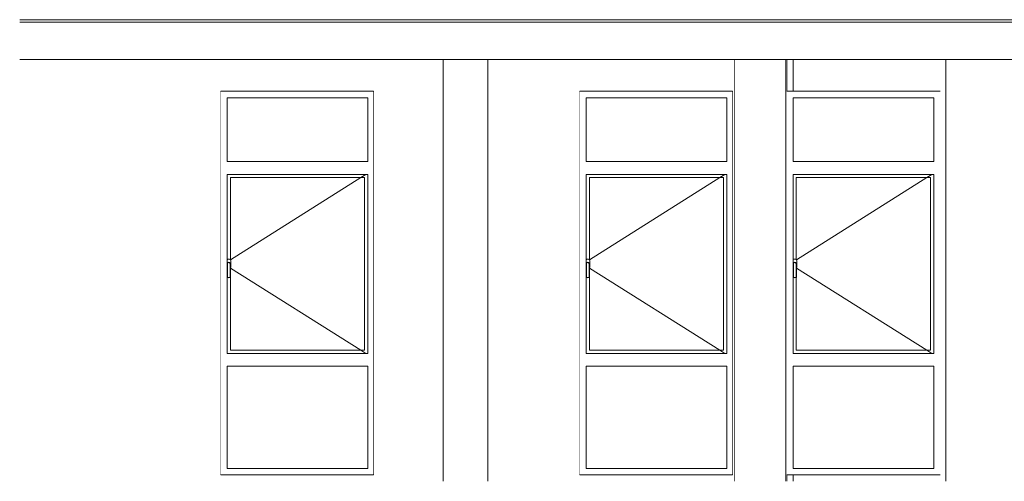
# Model space of a CAD drawing. Header units: millimetres. Extents: x -30280 to 309309, y -17460 to 4378.
# Tile 964 of 1056: x 276555 to 284262, y -17110 to -13500. Entities that reach past the tile are written whole.
import ezdxf

# ---------------------------------------------------------------- set-up
doc = ezdxf.new("R2010")
doc.units = ezdxf.units.MM
doc.header["$MEASUREMENT"] = 0
doc.linetypes.add('Wipeout_Contour', pattern=[1000, 0, -1000])
for name, color, linetype in [('09_EI_Mobiliari general', 7, 'Continuous'), ('10_ESTR_Fotjats', 7, 'Continuous'), ('12_FAÇ_Façana', 7, 'Continuous'), ('Ventanas Archicad', 7, 'Continuous')]:
    doc.layers.add(name, color=color, linetype=linetype)
for name, color, linetype, lineweight in [('09_EI_Mobiliari general_Pluma_Nº__88', 7, 'Continuous', 5), ('10_ESTR_Fotjats_Pluma_Nº__1', 7, 'Continuous', 5), ('12_FAÇ_Façana_Pluma_Nº__47', 7, 'Continuous', 20), ('Ventanas Archicad_Pluma_Nº__47', 7, 'Continuous', 20)]:
    doc.layers.add(name, color=color, linetype=linetype, lineweight=lineweight)
doc.layers.add('Ventanas Archicad_Pluma_Nº__3', color=7, linetype='Continuous', lineweight=5, true_color=0xa4a4a4)

# ---------------------------------------------------------------- blocks, each defined once
blk = doc.blocks.new('Elem Sección_692_7', base_point=(301400.3, -13460))
at = {"color": 254, "linetype": 'Wipeout_Contour', "lineweight": 0, "ltscale": 1131110.449270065}
blk.add_wipeout([(282149.9, -13810), (282149.9, -17110), (282549.9, -17110), (282549.9, -13810)], dxfattribs=at).dxf.layer = '09_EI_Mobiliari general'
at = {"layer": '09_EI_Mobiliari general_Pluma_Nº__88', "color": 7, "linetype": 'Continuous', "lineweight": 5}
for p, q in [((282149.9, -17110), (282149.9, -13810)), ((282549.9, -17110), (282549.9, -13810))]:
    blk.add_line(p, q, dxfattribs=at)
blk = doc.blocks.new('Elem Sección_693_7', base_point=(301400.3, -13460))
at = {"color": 254, "linetype": 'Wipeout_Contour', "lineweight": 0, "ltscale": 1121901.225571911}
blk.add_wipeout([(279869.1, -13810), (279869.1, -17110), (280219.1, -17110), (280219.1, -13810)], dxfattribs=at).dxf.layer = '09_EI_Mobiliari general'
blk = doc.blocks.new('Elem Sección_698_7', base_point=(301400.3, -13460))
at = {"layer": '12_FAÇ_Façana_Pluma_Nº__47', "color": 7, "linetype": 'Continuous', "lineweight": 20}
for p, q in [((283263.8, -14610), (283263.8, -14110)), ((283263.8, -16085), (283263.8, -14735)), ((283263.8, -17010), (283263.8, -16210))]:
    blk.add_line(p, q, dxfattribs=at)
at = {"color": 254, "linetype": 'Wipeout_Contour', "lineweight": 0, "ltscale": 1131711.715303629}
blk.add_wipeout([(282559.2, -14060), (282609.9, -14060), (282609.9, -13810), (282559.2, -13810)], dxfattribs=at).dxf.layer = '12_FAÇ_Façana'
at = {"color": 254, "linetype": 'Wipeout_Contour', "lineweight": 0, "ltscale": 1132402.124954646}
blk.add_wipeout([(282559.2, -17060), (282559.2, -17110), (282609.9, -17110), (282609.9, -17060)], dxfattribs=at).dxf.layer = '12_FAÇ_Façana'
blk = doc.blocks.new('Elem Sección_699_7', base_point=(301400.3, -13460))
at = {"layer": '12_FAÇ_Façana_Pluma_Nº__47', "color": 7, "linetype": 'Continuous', "lineweight": 20}
for p, q in [((281166.3, -14610), (281166.3, -14110)), ((281166.3, -16085), (281166.3, -14735)), ((281166.3, -17010), (281166.3, -16210))]:
    blk.add_line(p, q, dxfattribs=at)
blk = doc.blocks.new('Elem Sección_702_7', base_point=(301400.3, -13460))
at = {"layer": 'Ventanas Archicad_Pluma_Nº__3', "color": 253, "linetype": 'Continuous', "lineweight": 5, "true_color": 0xa4a4a4}
for p, q in [((283313.8, -14110), (283313.8, -14610)), ((283288.8, -16085), (283288.8, -14735)), ((283338.8, -14735), (283338.8, -16085)), ((283368.1, -14735), (283684.2, -14934.2)), ((283368.1, -16085), (283684.2, -15885.8)), ((283313.8, -16210), (283313.8, -17010))]:
    blk.add_line(p, q, dxfattribs=at)
blk = doc.blocks.new('Elem Sección_703_7', base_point=(301400.3, -13460))
at = {"layer": 'Ventanas Archicad_Pluma_Nº__3', "color": 253, "linetype": 'Continuous', "lineweight": 5, "true_color": 0xa4a4a4}
for p, q in [((281216.3, -14110), (281216.3, -14610)), ((281191.3, -16085), (281191.3, -14735)), ((281241.3, -14735), (281241.3, -16085)), ((281270.6, -14735), (282064.2, -15235.2)), ((281270.6, -16085), (282064.2, -15584.7)), ((281216.3, -16210), (281216.3, -17010))]:
    blk.add_line(p, q, dxfattribs=at)
blk = doc.blocks.new('Elem Sección_711_7', base_point=(301400.3, -13460))
at = {"layer": '12_FAÇ_Façana_Pluma_Nº__47', "color": 7, "linetype": 'Continuous', "lineweight": 20}
for p, q in [((283759.2, -13810), (283759.2, -14060)), ((283759.2, -14060), (283759.2, -17060)), ((283759.2, -17060), (283759.2, -17110))]:
    blk.add_line(p, q, dxfattribs=at)
at = {"color": 254, "linetype": 'Wipeout_Contour', "lineweight": 0, "ltscale": 1143530.491678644}
blk.add_wipeout([(283804.9, -17110), (287114.2, -17110), (287114.2, -13810), (283804.9, -13810)], dxfattribs=at).dxf.layer = '12_FAÇ_Façana'
at = {"layer": '12_FAÇ_Façana_Pluma_Nº__47', "color": 7, "linetype": 'Continuous', "lineweight": 20}
blk.add_line((287114.2, -14060), (287114.2, -17060), dxfattribs=at)
blk = doc.blocks.new('Elem Sección_716_7', base_point=(301400.3, -13460))
at = {"color": 254, "linetype": 'Wipeout_Contour', "lineweight": 0, "ltscale": 1130280.27462427}
blk.add_wipeout([(282134.2, -17110), (282149.9, -17110), (282149.9, -13810), (282134.2, -13810)], dxfattribs=at).dxf.layer = '12_FAÇ_Façana'
at = {"color": 254, "linetype": 'Wipeout_Contour', "lineweight": 0, "ltscale": 1131927.781516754}
blk.add_wipeout([(282559.2, -13810), (282549.9, -13810), (282549.9, -17110), (282559.2, -17110)], dxfattribs=at).dxf.layer = '12_FAÇ_Façana'
at = {"layer": '12_FAÇ_Façana_Pluma_Nº__47', "color": 7, "linetype": 'Continuous', "lineweight": 20}
for p, q in [((282559.2, -13810), (282559.2, -17110)), ((282134.2, -14060), (282134.2, -17060))]:
    blk.add_line(p, q, dxfattribs=at)
blk = doc.blocks.new('Elem Sección_717_7', base_point=(301400.3, -13460))
at = {"color": 254, "linetype": 'Wipeout_Contour', "lineweight": 0, "ltscale": 1120114.194332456}
blk.add_wipeout([(279324.2, -17110), (279869.1, -17110), (279869.1, -13810), (279324.2, -13810)], dxfattribs=at).dxf.layer = '12_FAÇ_Façana'
at = {"color": 254, "linetype": 'Wipeout_Contour', "lineweight": 0, "ltscale": 1124038.15862615}
blk.add_wipeout([(280939.2, -13810), (280219.1, -13810), (280219.1, -17110), (280939.2, -17110)], dxfattribs=at).dxf.layer = '12_FAÇ_Façana'
at = {"layer": '12_FAÇ_Façana_Pluma_Nº__47', "color": 7, "linetype": 'Continuous', "lineweight": 20}
for p, q in [((279869.1, -17110), (279869.1, -13810)), ((280219.1, -13810), (280219.1, -17110)), ((279324.2, -14060), (279324.2, -17060)), ((280939.2, -14060), (280939.2, -17060))]:
    blk.add_line(p, q, dxfattribs=at)
blk = doc.blocks.new('Elem Sección_718_7', base_point=(301400.3, -13460))
at = {"color": 254, "linetype": 'Wipeout_Contour', "lineweight": 0, "ltscale": 1127525.371041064}
blk.add_wipeout([(280939.2, -13810), (280939.2, -14060), (282134.2, -14060), (282134.2, -13810)], dxfattribs=at).dxf.layer = '12_FAÇ_Façana'
at = {"color": 254, "linetype": 'Wipeout_Contour', "lineweight": 0, "ltscale": 1128218.345633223}
blk.add_wipeout([(280939.2, -17110), (282134.2, -17110), (282134.2, -17060), (280939.2, -17060)], dxfattribs=at).dxf.layer = '12_FAÇ_Façana'
blk = doc.blocks.new('Elem Sección_719_7', base_point=(301400.3, -13460))
at = {"color": 254, "linetype": 'Wipeout_Contour', "lineweight": 0, "ltscale": 3376894.20833422}
blk.add_wipeout([(280939.2, -14110), (280939.2, -17010), (280989.2, -17010), (280989.2, -16210), (280989.2, -16110), (280989.2, -15515.5), (280988.2, -15514), (280988.2, -15410), (280989.2, -15406.2), (280989.2, -14710), (280989.2, -14610), (280989.2, -14110)], dxfattribs=at).dxf.layer = 'Ventanas Archicad'
at = {"color": 254, "linetype": 'Wipeout_Contour', "lineweight": 0, "ltscale": 2260221.612407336}
blk.add_wipeout([(282089.2, -14710), (282089.2, -16110), (282089.2, -16210), (282089.2, -17010), (282134.2, -17010), (282134.2, -14110), (282089.2, -14110), (282089.2, -14610)], dxfattribs=at).dxf.layer = 'Ventanas Archicad'
at = {"color": 254, "linetype": 'Wipeout_Contour', "lineweight": 0, "ltscale": 1691340.165723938}
blk.add_wipeout([(280939.2, -14110), (280989.2, -14110), (282089.2, -14110), (282134.2, -14110), (282134.2, -14060), (280939.2, -14060)], dxfattribs=at).dxf.layer = 'Ventanas Archicad'
at = {"color": 254, "linetype": 'Wipeout_Contour', "lineweight": 0, "ltscale": 1127682.347246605}
blk.add_wipeout([(280989.2, -14610), (280989.2, -14710), (282089.2, -14710), (282089.2, -14610)], dxfattribs=at).dxf.layer = 'Ventanas Archicad'
at = {"color": 254, "linetype": 'Wipeout_Contour', "lineweight": 0, "ltscale": 4784256.938029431}
blk.add_wipeout([(280989.2, -15375.8), (280989.2, -15406.2), (280990, -15403.2), (280994.9, -15398.3), (281001.7, -15396.5), (281008.4, -15398.3), (281013.4, -15403.2), (281015.2, -15410), (281015.2, -15443.1), (281016.3, -15442), (281017.7, -15437), (281017.7, -15383), (281016.3, -15378), (281012.7, -15374.3), (281007.7, -15373), (280995.7, -15373), (280990.7, -15374.3)], dxfattribs=at).dxf.layer = 'Ventanas Archicad'
at = {"color": 254, "linetype": 'Wipeout_Contour', "lineweight": 0, "ltscale": 1125697.784432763}
blk.add_wipeout([(280990.2, -15517), (281001.7, -15520), (281001.7, -15516.9), (280992, -15514.4)], dxfattribs=at).dxf.layer = 'Ventanas Archicad'
at = {"color": 254, "linetype": 'Wipeout_Contour', "lineweight": 0, "ltscale": 1128010.265004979}
blk.add_wipeout([(280989.2, -16210), (282089.2, -16210), (282089.2, -16110), (280989.2, -16110)], dxfattribs=at).dxf.layer = 'Ventanas Archicad'
at = {"color": 254, "linetype": 'Wipeout_Contour', "lineweight": 0, "ltscale": 1692311.278640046}
blk.add_wipeout([(280939.2, -17060), (282134.2, -17060), (282134.2, -17010), (282089.2, -17010), (280989.2, -17010), (280939.2, -17010)], dxfattribs=at).dxf.layer = 'Ventanas Archicad'
at = {"layer": 'Ventanas Archicad_Pluma_Nº__47', "color": 7, "linetype": 'Continuous', "lineweight": 20}
for p, q in [((282134.2, -14060), (280939.2, -14060)), ((282134.2, -17060), (280939.2, -17060))]:
    blk.add_line(p, q, dxfattribs=at)
at = {"color": 254, "linetype": 'Wipeout_Contour', "lineweight": 0, "ltscale": 1127621.007993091}
blk.add_wipeout([(280989.2, -14110), (280989.2, -14610), (282089.2, -14610), (282089.2, -14110)], dxfattribs=at).dxf.layer = 'Ventanas Archicad'
at = {"color": 254, "linetype": 'Wipeout_Contour', "lineweight": 0, "ltscale": 1129992.312885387}
blk.add_wipeout([(282064.2, -14735), (282064.2, -16085), (282089.2, -16085), (282089.2, -14735)], dxfattribs=at).dxf.layer = 'Ventanas Archicad'
at = {"color": 254, "linetype": 'Wipeout_Contour', "lineweight": 0, "ltscale": 1125740.318487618}
blk.add_wipeout([(281001.7, -15520), (281013.2, -15517), (281011.3, -15514.4), (281001.7, -15516.9)], dxfattribs=at).dxf.layer = 'Ventanas Archicad'
at = {"color": 254, "linetype": 'Wipeout_Contour', "lineweight": 0, "ltscale": 1128115.957739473}
blk.add_wipeout([(280989.2, -16210), (280989.2, -17010), (282089.2, -17010), (282089.2, -16210)], dxfattribs=at).dxf.layer = 'Ventanas Archicad'
at = {"layer": 'Ventanas Archicad_Pluma_Nº__3', "color": 253, "linetype": 'Continuous', "lineweight": 5, "true_color": 0xa4a4a4}
for p, q in [((280989.2, -14610), (280989.2, -14110)), ((280989.2, -14110), (282089.2, -14110)), ((282089.2, -14110), (282089.2, -14610)), ((282089.2, -14610), (280989.2, -14610)), ((280989.2, -17010), (280989.2, -16210)), ((280989.2, -16210), (282089.2, -16210)), ((282089.2, -16210), (282089.2, -17010)), ((282089.2, -17010), (280989.2, -17010))]:
    blk.add_line(p, q, dxfattribs=at)
at = {"color": 254, "linetype": 'Wipeout_Contour', "lineweight": 0, "ltscale": 1125673.128558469}
blk.add_wipeout([(280988.2, -15514), (280990.2, -15517), (280992, -15514.4), (280991.2, -15513.1)], dxfattribs=at).dxf.layer = 'Ventanas Archicad'
at = {"color": 254, "linetype": 'Wipeout_Contour', "lineweight": 0, "ltscale": 1125763.854282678}
blk.add_wipeout([(281013.2, -15517), (281015.2, -15514), (281012.2, -15513.1), (281011.3, -15514.4)], dxfattribs=at).dxf.layer = 'Ventanas Archicad'
at = {"color": 254, "linetype": 'Wipeout_Contour', "lineweight": 0, "ltscale": 1125658.994910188}
blk.add_wipeout([(280988.2, -15410), (280988.2, -15514), (280991.2, -15513.1), (280991.2, -15410.4)], dxfattribs=at).dxf.layer = 'Ventanas Archicad'
at = {"color": 254, "linetype": 'Wipeout_Contour', "lineweight": 0, "ltscale": 1125754.849915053}
blk.add_wipeout([(281015.2, -15514), (281015.2, -15410), (281012.2, -15410.4), (281012.2, -15513.1)], dxfattribs=at).dxf.layer = 'Ventanas Archicad'
at = {"color": 254, "linetype": 'Wipeout_Contour', "lineweight": 0, "ltscale": 1125650.204935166}
blk.add_wipeout([(280990, -15403.2), (280988.2, -15410), (280991.2, -15410.4), (280992.7, -15404.8)], dxfattribs=at).dxf.layer = 'Ventanas Archicad'
at = {"color": 254, "linetype": 'Wipeout_Contour', "lineweight": 0, "ltscale": 1125739.594540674}
blk.add_wipeout([(281015.2, -15410), (281013.4, -15403.2), (281010.7, -15404.8), (281012.2, -15410.4)], dxfattribs=at).dxf.layer = 'Ventanas Archicad'
at = {"color": 254, "linetype": 'Wipeout_Contour', "lineweight": 0, "ltscale": 1125660.980203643}
blk.add_wipeout([(280994.9, -15398.3), (280990, -15403.2), (280992.7, -15404.8), (280996.5, -15401)], dxfattribs=at).dxf.layer = 'Ventanas Archicad'
at = {"color": 254, "linetype": 'Wipeout_Contour', "lineweight": 0, "ltscale": 1125726.512024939}
blk.add_wipeout([(281013.4, -15403.2), (281008.4, -15398.3), (281006.9, -15401), (281010.7, -15404.8)], dxfattribs=at).dxf.layer = 'Ventanas Archicad'
at = {"color": 254, "linetype": 'Wipeout_Contour', "lineweight": 0, "ltscale": 1125680.928889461}
blk.add_wipeout([(281001.7, -15396.5), (280994.9, -15398.3), (280996.5, -15401), (281001.7, -15399.6)], dxfattribs=at).dxf.layer = 'Ventanas Archicad'
at = {"color": 254, "linetype": 'Wipeout_Contour', "lineweight": 0, "ltscale": 1125705.246693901}
blk.add_wipeout([(281008.4, -15398.3), (281001.7, -15396.5), (281001.7, -15399.6), (281006.9, -15401)], dxfattribs=at).dxf.layer = 'Ventanas Archicad'
at = {"color": 254, "linetype": 'Wipeout_Contour', "lineweight": 0, "ltscale": 3377113.117559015}
blk.add_wipeout([(280992, -15514.4), (281001.7, -15516.9), (281011.3, -15514.4), (281012.2, -15513.1), (281012.2, -15410.4), (281010.7, -15404.8), (281006.9, -15401), (281001.7, -15399.6), (280996.5, -15401), (280992.7, -15404.8), (280991.2, -15410.4), (280991.2, -15513.1)], dxfattribs=at).dxf.layer = 'Ventanas Archicad'
at = {"color": 254, "linetype": 'Wipeout_Contour', "lineweight": 0, "ltscale": 2251307.162470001}
blk.add_wipeout([(280989.2, -14735), (280989.2, -15375.8), (280990.7, -15374.3), (280995.7, -15373), (281007.7, -15373), (281012.7, -15374.3), (281014.2, -15375.8), (281014.2, -14735)], dxfattribs=at).dxf.layer = 'Ventanas Archicad'
at = {"color": 254, "linetype": 'Wipeout_Contour', "lineweight": 0, "ltscale": 1970072.016432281}
blk.add_wipeout([(280990.2, -15517), (280989.2, -15515.5), (280989.2, -16085), (281014.2, -16085), (281014.2, -15515.5), (281013.2, -15517), (281001.7, -15520)], dxfattribs=at).dxf.layer = 'Ventanas Archicad'
at = {"color": 254, "linetype": 'Wipeout_Contour', "lineweight": 0, "ltscale": 1691544.395122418}
blk.add_wipeout([(280989.2, -14735), (281014.2, -14735), (282064.2, -14735), (282089.2, -14735), (282089.2, -14710), (280989.2, -14710)], dxfattribs=at).dxf.layer = 'Ventanas Archicad'
at = {"color": 254, "linetype": 'Wipeout_Contour', "lineweight": 0, "ltscale": 1691992.440309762}
blk.add_wipeout([(280989.2, -16085), (280989.2, -16110), (282089.2, -16110), (282089.2, -16085), (282064.2, -16085), (281014.2, -16085)], dxfattribs=at).dxf.layer = 'Ventanas Archicad'
at = {"color": 254, "linetype": 'Wipeout_Contour', "lineweight": 0, "ltscale": 3379365.186011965}
blk.add_wipeout([(282064.2, -14735), (281014.2, -14735), (281014.2, -15375.8), (281016.3, -15378), (281017.7, -15383), (281017.7, -15437), (281016.3, -15442), (281015.2, -15443.1), (281015.2, -15514), (281014.2, -15515.5), (281014.2, -16085), (282064.2, -16085)], dxfattribs=at).dxf.layer = 'Ventanas Archicad'
at = {"layer": 'Ventanas Archicad_Pluma_Nº__3', "color": 253, "linetype": 'Continuous', "lineweight": 5, "true_color": 0xa4a4a4}
for p, q in [((280989.2, -15406.2), (280989.2, -14710)), ((280989.2, -14710), (282089.2, -14710)), ((282074.5, -14710), (282034.9, -14735)), ((282089.2, -14710), (282089.2, -16110)), ((281014.2, -15375.8), (281014.2, -14735)), ((281014.2, -14735), (282064.2, -14735)), ((282034.9, -14735), (281015.8, -15377.4)), ((282064.2, -14735), (282064.2, -16085)), ((280988.2, -15410), (280990, -15403.2)), ((280988.2, -15514), (280988.2, -15410)), ((280990.7, -15374.3), (280989.2, -15375.8)), ((280990, -15403.2), (280994.9, -15398.3)), ((280995.7, -15373), (280990.7, -15374.3)), ((280991.2, -15410.4), (280992.7, -15404.8)), ((280991.2, -15513.1), (280991.2, -15410.4)), ((280992.7, -15404.8), (280996.5, -15401)), ((280994.9, -15398.3), (281001.7, -15396.5)), ((281007.7, -15373), (280995.7, -15373)), ((280996.5, -15401), (281001.7, -15399.6)), ((281001.7, -15396.5), (281008.4, -15398.3)), ((281001.7, -15399.6), (281006.9, -15401)), ((281006.9, -15401), (281010.7, -15404.8)), ((281012.7, -15374.3), (281007.7, -15373)), ((281008.4, -15398.3), (281013.4, -15403.2)), ((281010.7, -15404.8), (281012.2, -15410.4)), ((281012.2, -15410.4), (281012.2, -15513.1)), ((281016.3, -15378), (281012.7, -15374.3)), ((281013.4, -15403.2), (281015.2, -15410)), ((281015.2, -15410), (281015.2, -15514)), ((281017.7, -15383), (281016.3, -15378)), ((281017.7, -15437), (281017.7, -15383)), ((281015.2, -15443.1), (281016.3, -15442)), ((282034.9, -16085), (281015.8, -15442.5)), ((281016.3, -15442), (281017.7, -15437)), ((280990.2, -15517), (280988.2, -15514)), ((280989.2, -16110), (280989.2, -15515.5)), ((281001.7, -15520), (280990.2, -15517)), ((280992, -15514.4), (280991.2, -15513.1)), ((281001.7, -15516.9), (280992, -15514.4)), ((281011.3, -15514.4), (281001.7, -15516.9)), ((281013.2, -15517), (281001.7, -15520)), ((281012.2, -15513.1), (281011.3, -15514.4)), ((281015.2, -15514), (281013.2, -15517)), ((281014.2, -16085), (281014.2, -15515.5)), ((282064.2, -16085), (281014.2, -16085)), ((282074.5, -16110), (282034.9, -16085)), ((282089.2, -16110), (280989.2, -16110))]:
    blk.add_line(p, q, dxfattribs=at)
blk = doc.blocks.new('Elem Sección_720_7', base_point=(301400.3, -13460))
at = {"color": 254, "linetype": 'Wipeout_Contour', "lineweight": 0, "ltscale": 2268997.996169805}
blk.add_wipeout([(283759.2, -17060), (282609.9, -17060), (282609.9, -17110), (283804.9, -17110), (283804.9, -13810), (282609.9, -13810), (282609.9, -14060), (283759.2, -14060)], dxfattribs=at).dxf.layer = '12_FAÇ_Façana'
at = {"layer": '12_FAÇ_Façana_Pluma_Nº__47', "color": 7, "linetype": 'Continuous', "lineweight": 20}
for p, q in [((282609.9, -13810), (282609.9, -14060)), ((283804.9, -13810), (283804.9, -17110)), ((282609.9, -17060), (282609.9, -17110))]:
    blk.add_line(p, q, dxfattribs=at)
blk = doc.blocks.new('Elem Sección_721_7', base_point=(301400.3, -13460))
at = {"color": 254, "linetype": 'Wipeout_Contour', "lineweight": 0, "ltscale": 3396304.844293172}
blk.add_wipeout([(282609.2, -14110), (282559.2, -14110), (282559.2, -17010), (282609.2, -17010), (282609.2, -16210), (282609.2, -16110), (282609.2, -15515.5), (282608.2, -15514), (282608.2, -15410), (282609.2, -15406.2), (282609.2, -14710), (282609.2, -14610)], dxfattribs=at).dxf.layer = 'Ventanas Archicad'
at = {"color": 254, "linetype": 'Wipeout_Contour', "lineweight": 0, "ltscale": 2273172.120484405}
blk.add_wipeout([(283709.2, -14710), (283709.2, -16110), (283709.2, -16210), (283709.2, -17010), (283759.2, -17010), (283759.2, -14110), (283709.2, -14110), (283709.2, -14610)], dxfattribs=at).dxf.layer = 'Ventanas Archicad'
at = {"color": 254, "linetype": 'Wipeout_Contour', "lineweight": 0, "ltscale": 1701058.070951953}
blk.add_wipeout([(283709.2, -14110), (283759.2, -14110), (283759.2, -14060), (282559.2, -14060), (282559.2, -14110), (282609.2, -14110)], dxfattribs=at).dxf.layer = 'Ventanas Archicad'
at = {"color": 254, "linetype": 'Wipeout_Contour', "lineweight": 0, "ltscale": 1134153.630085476}
blk.add_wipeout([(282609.2, -14610), (282609.2, -14710), (283709.2, -14710), (283709.2, -14610)], dxfattribs=at).dxf.layer = 'Ventanas Archicad'
at = {"color": 254, "linetype": 'Wipeout_Contour', "lineweight": 0, "ltscale": 4811755.920509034}
blk.add_wipeout([(282609.2, -15406.2), (282610, -15403.2), (282614.9, -15398.3), (282621.7, -15396.5), (282628.4, -15398.3), (282633.4, -15403.2), (282635.2, -15410), (282635.2, -15443.1), (282636.3, -15442), (282637.7, -15437), (282637.7, -15383), (282636.3, -15378), (282632.7, -15374.3), (282627.7, -15373), (282615.7, -15373), (282610.7, -15374.3), (282609.2, -15375.8)], dxfattribs=at).dxf.layer = 'Ventanas Archicad'
at = {"color": 254, "linetype": 'Wipeout_Contour', "lineweight": 0, "ltscale": 1132167.98326483}
blk.add_wipeout([(282610.2, -15517), (282621.7, -15520), (282621.7, -15516.9), (282612, -15514.4)], dxfattribs=at).dxf.layer = 'Ventanas Archicad'
at = {"color": 254, "linetype": 'Wipeout_Contour', "lineweight": 0, "ltscale": 1134479.677327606}
blk.add_wipeout([(282609.2, -16110), (282609.2, -16210), (283709.2, -16210), (283709.2, -16110)], dxfattribs=at).dxf.layer = 'Ventanas Archicad'
at = {"color": 254, "linetype": 'Wipeout_Contour', "lineweight": 0, "ltscale": 1702023.639138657}
blk.add_wipeout([(282609.2, -17010), (282559.2, -17010), (282559.2, -17060), (283759.2, -17060), (283759.2, -17010), (283709.2, -17010)], dxfattribs=at).dxf.layer = 'Ventanas Archicad'
at = {"layer": 'Ventanas Archicad_Pluma_Nº__3', "color": 253, "linetype": 'Continuous', "lineweight": 5, "true_color": 0xa4a4a4}
for p, q in [((282609.9, -14060), (282559.2, -14060)), ((282559.2, -17060), (282609.9, -17060))]:
    blk.add_line(p, q, dxfattribs=at)
at = {"layer": 'Ventanas Archicad_Pluma_Nº__47', "color": 7, "linetype": 'Continuous', "lineweight": 20}
for p, q in [((282609.9, -14060), (283759.2, -14060)), ((283759.2, -17060), (282609.9, -17060))]:
    blk.add_line(p, q, dxfattribs=at)
at = {"color": 254, "linetype": 'Wipeout_Contour', "lineweight": 0, "ltscale": 1134092.640856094}
blk.add_wipeout([(282609.2, -14610), (283709.2, -14610), (283709.2, -14110), (282609.2, -14110)], dxfattribs=at).dxf.layer = 'Ventanas Archicad'
at = {"color": 254, "linetype": 'Wipeout_Contour', "lineweight": 0, "ltscale": 1136462.701506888}
blk.add_wipeout([(283684.2, -14735), (283684.2, -16085), (283709.2, -16085), (283709.2, -14735)], dxfattribs=at).dxf.layer = 'Ventanas Archicad'
at = {"color": 254, "linetype": 'Wipeout_Contour', "lineweight": 0, "ltscale": 1132210.518058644}
blk.add_wipeout([(282621.7, -15520), (282633.2, -15517), (282631.3, -15514.4), (282621.7, -15516.9)], dxfattribs=at).dxf.layer = 'Ventanas Archicad'
at = {"color": 254, "linetype": 'Wipeout_Contour', "lineweight": 0, "ltscale": 1134584.767439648}
blk.add_wipeout([(282609.2, -17010), (283709.2, -17010), (283709.2, -16210), (282609.2, -16210)], dxfattribs=at).dxf.layer = 'Ventanas Archicad'
at = {"layer": 'Ventanas Archicad_Pluma_Nº__3', "color": 253, "linetype": 'Continuous', "lineweight": 5, "true_color": 0xa4a4a4}
for p, q in [((282609.2, -14610), (282609.2, -14110)), ((282609.2, -14110), (283709.2, -14110)), ((283709.2, -14110), (283709.2, -14610)), ((283709.2, -14610), (282609.2, -14610)), ((282609.2, -17010), (282609.2, -16210)), ((282609.2, -16210), (283709.2, -16210)), ((283709.2, -16210), (283709.2, -17010)), ((283709.2, -17010), (282609.2, -17010))]:
    blk.add_line(p, q, dxfattribs=at)
at = {"color": 254, "linetype": 'Wipeout_Contour', "lineweight": 0, "ltscale": 1132143.330172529}
blk.add_wipeout([(282608.2, -15514), (282610.2, -15517), (282612, -15514.4), (282611.2, -15513.1)], dxfattribs=at).dxf.layer = 'Ventanas Archicad'
at = {"color": 254, "linetype": 'Wipeout_Contour', "lineweight": 0, "ltscale": 1132234.057472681}
blk.add_wipeout([(282633.2, -15517), (282635.2, -15514), (282632.2, -15513.1), (282631.3, -15514.4)], dxfattribs=at).dxf.layer = 'Ventanas Archicad'
at = {"color": 254, "linetype": 'Wipeout_Contour', "lineweight": 0, "ltscale": 1132129.262600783}
blk.add_wipeout([(282608.2, -15410), (282608.2, -15514), (282611.2, -15513.1), (282611.2, -15410.4)], dxfattribs=at).dxf.layer = 'Ventanas Archicad'
at = {"color": 254, "linetype": 'Wipeout_Contour', "lineweight": 0, "ltscale": 1132225.119259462}
blk.add_wipeout([(282635.2, -15514), (282635.2, -15410), (282632.2, -15410.4), (282632.2, -15513.1)], dxfattribs=at).dxf.layer = 'Ventanas Archicad'
at = {"color": 254, "linetype": 'Wipeout_Contour', "lineweight": 0, "ltscale": 1132120.541395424}
blk.add_wipeout([(282610, -15403.2), (282608.2, -15410), (282611.2, -15410.4), (282612.7, -15404.8)], dxfattribs=at).dxf.layer = 'Ventanas Archicad'
at = {"color": 254, "linetype": 'Wipeout_Contour', "lineweight": 0, "ltscale": 1132209.932532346}
blk.add_wipeout([(282635.2, -15410), (282633.4, -15403.2), (282630.7, -15404.8), (282632.2, -15410.4)], dxfattribs=at).dxf.layer = 'Ventanas Archicad'
at = {"color": 254, "linetype": 'Wipeout_Contour', "lineweight": 0, "ltscale": 1132131.323461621}
blk.add_wipeout([(282614.9, -15398.3), (282610, -15403.2), (282612.7, -15404.8), (282616.5, -15401)], dxfattribs=at).dxf.layer = 'Ventanas Archicad'
at = {"color": 254, "linetype": 'Wipeout_Contour', "lineweight": 0, "ltscale": 1132196.856404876}
blk.add_wipeout([(282633.4, -15403.2), (282628.4, -15398.3), (282626.9, -15401), (282630.7, -15404.8)], dxfattribs=at).dxf.layer = 'Ventanas Archicad'
at = {"color": 254, "linetype": 'Wipeout_Contour', "lineweight": 0, "ltscale": 1132151.276262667}
blk.add_wipeout([(282621.7, -15396.5), (282614.9, -15398.3), (282616.5, -15401), (282621.7, -15399.6)], dxfattribs=at).dxf.layer = 'Ventanas Archicad'
at = {"color": 254, "linetype": 'Wipeout_Contour', "lineweight": 0, "ltscale": 1132175.594483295}
blk.add_wipeout([(282628.4, -15398.3), (282621.7, -15396.5), (282621.7, -15399.6), (282626.9, -15401)], dxfattribs=at).dxf.layer = 'Ventanas Archicad'
at = {"color": 254, "linetype": 'Wipeout_Contour', "lineweight": 0, "ltscale": 3396523.966829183}
blk.add_wipeout([(282612, -15514.4), (282621.7, -15516.9), (282631.3, -15514.4), (282632.2, -15513.1), (282632.2, -15410.4), (282630.7, -15404.8), (282626.9, -15401), (282621.7, -15399.6), (282616.5, -15401), (282612.7, -15404.8), (282611.2, -15410.4), (282611.2, -15513.1)], dxfattribs=at).dxf.layer = 'Ventanas Archicad'
at = {"color": 254, "linetype": 'Wipeout_Contour', "lineweight": 0, "ltscale": 2264248.309244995}
blk.add_wipeout([(282609.2, -14735), (282609.2, -15375.8), (282610.7, -15374.3), (282615.7, -15373), (282627.7, -15373), (282632.7, -15374.3), (282634.2, -15375.8), (282634.2, -14735)], dxfattribs=at).dxf.layer = 'Ventanas Archicad'
at = {"color": 254, "linetype": 'Wipeout_Contour', "lineweight": 0, "ltscale": 1981394.501178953}
blk.add_wipeout([(282610.2, -15517), (282609.2, -15515.5), (282609.2, -16085), (282634.2, -16085), (282634.2, -15515.5), (282633.2, -15517), (282621.7, -15520)], dxfattribs=at).dxf.layer = 'Ventanas Archicad'
at = {"color": 254, "linetype": 'Wipeout_Contour', "lineweight": 0, "ltscale": 1701251.20015523}
blk.add_wipeout([(282609.2, -14710), (282609.2, -14735), (282634.2, -14735), (283684.2, -14735), (283709.2, -14735), (283709.2, -14710)], dxfattribs=at).dxf.layer = 'Ventanas Archicad'
at = {"color": 254, "linetype": 'Wipeout_Contour', "lineweight": 0, "ltscale": 1701696.689599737}
blk.add_wipeout([(282634.2, -16085), (282609.2, -16085), (282609.2, -16110), (283709.2, -16110), (283709.2, -16085), (283684.2, -16085)], dxfattribs=at).dxf.layer = 'Ventanas Archicad'
at = {"color": 254, "linetype": 'Wipeout_Contour', "lineweight": 0, "ltscale": 3398776.141761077}
blk.add_wipeout([(282634.2, -15375.8), (282636.3, -15378), (282637.7, -15383), (282637.7, -15437), (282636.3, -15442), (282635.2, -15443.1), (282635.2, -15514), (282634.2, -15515.5), (282634.2, -16085), (283684.2, -16085), (283684.2, -14735), (282634.2, -14735)], dxfattribs=at).dxf.layer = 'Ventanas Archicad'
at = {"layer": 'Ventanas Archicad_Pluma_Nº__3', "color": 253, "linetype": 'Continuous', "lineweight": 5, "true_color": 0xa4a4a4}
for p, q in [((282609.2, -15406.2), (282609.2, -14710)), ((282609.2, -14710), (283709.2, -14710)), ((283694.5, -14710), (283654.9, -14735)), ((283709.2, -14710), (283709.2, -16110)), ((282634.2, -15375.8), (282634.2, -14735)), ((282634.2, -14735), (283684.2, -14735)), ((283654.9, -14735), (282635.8, -15377.4)), ((283684.2, -14735), (283684.2, -16085)), ((282608.2, -15410), (282610, -15403.2)), ((282608.2, -15514), (282608.2, -15410)), ((282610.7, -15374.3), (282609.2, -15375.8)), ((282610, -15403.2), (282614.9, -15398.3)), ((282615.7, -15373), (282610.7, -15374.3)), ((282611.2, -15410.4), (282612.7, -15404.8)), ((282611.2, -15513.1), (282611.2, -15410.4)), ((282612.7, -15404.8), (282616.5, -15401)), ((282614.9, -15398.3), (282621.7, -15396.5)), ((282627.7, -15373), (282615.7, -15373)), ((282616.5, -15401), (282621.7, -15399.6)), ((282621.7, -15396.5), (282628.4, -15398.3)), ((282621.7, -15399.6), (282626.9, -15401)), ((282626.9, -15401), (282630.7, -15404.8)), ((282632.7, -15374.3), (282627.7, -15373)), ((282628.4, -15398.3), (282633.4, -15403.2)), ((282630.7, -15404.8), (282632.2, -15410.4)), ((282632.2, -15410.4), (282632.2, -15513.1)), ((282636.3, -15378), (282632.7, -15374.3)), ((282633.4, -15403.2), (282635.2, -15410)), ((282635.2, -15410), (282635.2, -15514)), ((282637.7, -15383), (282636.3, -15378)), ((282637.7, -15437), (282637.7, -15383)), ((282635.2, -15443.1), (282636.3, -15442)), ((283654.9, -16085), (282635.8, -15442.5)), ((282636.3, -15442), (282637.7, -15437)), ((282610.2, -15517), (282608.2, -15514)), ((282609.2, -16110), (282609.2, -15515.5)), ((282621.7, -15520), (282610.2, -15517)), ((282612, -15514.4), (282611.2, -15513.1)), ((282621.7, -15516.9), (282612, -15514.4)), ((282631.3, -15514.4), (282621.7, -15516.9)), ((282633.2, -15517), (282621.7, -15520)), ((282632.2, -15513.1), (282631.3, -15514.4)), ((282635.2, -15514), (282633.2, -15517)), ((282634.2, -16085), (282634.2, -15515.5)), ((283684.2, -16085), (282634.2, -16085)), ((283694.5, -16110), (283654.9, -16085)), ((283709.2, -16110), (282609.2, -16110))]:
    blk.add_line(p, q, dxfattribs=at)
blk = doc.blocks.new('Elem Sección_722_7', base_point=(301400.3, -13460))
at = {"color": 254, "linetype": 'Wipeout_Contour', "lineweight": 0, "ltscale": 1111110.545660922}
blk.add_wipeout([(278129.2, -17110), (278129.2, -13810), (276555.2, -13810), (276555.2, -17110)], dxfattribs=at).dxf.layer = '12_FAÇ_Façana'
at = {"layer": '12_FAÇ_Façana_Pluma_Nº__47', "color": 7, "linetype": 'Continuous', "lineweight": 20}
blk.add_line((278129.2, -14060), (278129.2, -17060), dxfattribs=at)
blk = doc.blocks.new('Elem Sección_723_7', base_point=(301400.3, -13460))
at = {"color": 254, "linetype": 'Wipeout_Contour', "lineweight": 0, "ltscale": 1116299.253611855}
blk.add_wipeout([(278129.2, -14060), (279324.2, -14060), (279324.2, -13810), (278129.2, -13810)], dxfattribs=at).dxf.layer = '12_FAÇ_Façana'
at = {"color": 254, "linetype": 'Wipeout_Contour', "lineweight": 0, "ltscale": 1116999.192887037}
blk.add_wipeout([(279324.2, -17060), (278129.2, -17060), (278129.2, -17110), (279324.2, -17110)], dxfattribs=at).dxf.layer = '12_FAÇ_Façana'
blk = doc.blocks.new('Elem Sección_724_7', base_point=(301400.3, -13460))
at = {"color": 254, "linetype": 'Wipeout_Contour', "lineweight": 0, "ltscale": 3343225.951508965}
blk.add_wipeout([(278179.2, -14110), (278129.2, -14110), (278129.2, -17010), (278179.2, -17010), (278179.2, -16210), (278179.2, -16110), (278179.2, -15515.5), (278178.2, -15514), (278178.2, -15410), (278179.2, -15406.2), (278179.2, -14710), (278179.2, -14610)], dxfattribs=at).dxf.layer = 'Ventanas Archicad'
at = {"color": 254, "linetype": 'Wipeout_Contour', "lineweight": 0, "ltscale": 2237775.930839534}
blk.add_wipeout([(279279.2, -14710), (279279.2, -16110), (279279.2, -16210), (279279.2, -17010), (279324.2, -17010), (279324.2, -14110), (279279.2, -14110), (279279.2, -14610)], dxfattribs=at).dxf.layer = 'Ventanas Archicad'
at = {"color": 254, "linetype": 'Wipeout_Contour', "lineweight": 0, "ltscale": 1674501.463296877}
blk.add_wipeout([(278129.2, -14110), (278179.2, -14110), (279279.2, -14110), (279324.2, -14110), (279324.2, -14060), (278129.2, -14060)], dxfattribs=at).dxf.layer = 'Ventanas Archicad'
at = {"color": 254, "linetype": 'Wipeout_Contour', "lineweight": 0, "ltscale": 1116457.707584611}
blk.add_wipeout([(278179.2, -14610), (278179.2, -14710), (279279.2, -14710), (279279.2, -14610)], dxfattribs=at).dxf.layer = 'Ventanas Archicad'
at = {"color": 254, "linetype": 'Wipeout_Contour', "lineweight": 0, "ltscale": 4736559.216084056}
blk.add_wipeout([(278179.2, -15375.8), (278179.2, -15406.2), (278180, -15403.2), (278184.9, -15398.3), (278191.7, -15396.5), (278198.4, -15398.3), (278203.4, -15403.2), (278205.2, -15410), (278205.2, -15443.1), (278206.3, -15442), (278207.7, -15437), (278207.7, -15383), (278206.3, -15378), (278202.7, -15374.3), (278197.7, -15373), (278185.7, -15373), (278180.7, -15374.3)], dxfattribs=at).dxf.layer = 'Ventanas Archicad'
at = {"color": 254, "linetype": 'Wipeout_Contour', "lineweight": 0, "ltscale": 1114475.055329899}
blk.add_wipeout([(278180.2, -15517), (278191.7, -15520), (278191.7, -15516.9), (278182, -15514.4)], dxfattribs=at).dxf.layer = 'Ventanas Archicad'
at = {"color": 254, "linetype": 'Wipeout_Contour', "lineweight": 0, "ltscale": 1116788.921214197}
blk.add_wipeout([(278179.2, -16110), (278179.2, -16210), (279279.2, -16210), (279279.2, -16110)], dxfattribs=at).dxf.layer = 'Ventanas Archicad'
at = {"color": 254, "linetype": 'Wipeout_Contour', "lineweight": 0, "ltscale": 1675482.336072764}
blk.add_wipeout([(278129.2, -17060), (279324.2, -17060), (279324.2, -17010), (279279.2, -17010), (278179.2, -17010), (278129.2, -17010)], dxfattribs=at).dxf.layer = 'Ventanas Archicad'
at = {"layer": 'Ventanas Archicad_Pluma_Nº__47', "color": 7, "linetype": 'Continuous', "lineweight": 20}
for p, q in [((279324.2, -14060), (278129.2, -14060)), ((279324.2, -17060), (278129.2, -17060))]:
    blk.add_line(p, q, dxfattribs=at)
at = {"color": 254, "linetype": 'Wipeout_Contour', "lineweight": 0, "ltscale": 1116395.75157749}
blk.add_wipeout([(278179.2, -14610), (279279.2, -14610), (279279.2, -14110), (278179.2, -14110)], dxfattribs=at).dxf.layer = 'Ventanas Archicad'
at = {"color": 254, "linetype": 'Wipeout_Contour', "lineweight": 0, "ltscale": 1118769.248332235}
blk.add_wipeout([(279254.2, -14735), (279254.2, -16085), (279279.2, -16085), (279279.2, -14735)], dxfattribs=at).dxf.layer = 'Ventanas Archicad'
at = {"color": 254, "linetype": 'Wipeout_Contour', "lineweight": 0, "ltscale": 1114517.588072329}
blk.add_wipeout([(278191.7, -15520), (278203.2, -15517), (278201.3, -15514.4), (278191.7, -15516.9)], dxfattribs=at).dxf.layer = 'Ventanas Archicad'
at = {"color": 254, "linetype": 'Wipeout_Contour', "lineweight": 0, "ltscale": 1116895.675764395}
blk.add_wipeout([(278179.2, -17010), (279279.2, -17010), (279279.2, -16210), (278179.2, -16210)], dxfattribs=at).dxf.layer = 'Ventanas Archicad'
at = {"layer": 'Ventanas Archicad_Pluma_Nº__3', "color": 253, "linetype": 'Continuous', "lineweight": 5, "true_color": 0xa4a4a4}
for p, q in [((278179.2, -14610), (278179.2, -14110)), ((278179.2, -14110), (279279.2, -14110)), ((279279.2, -14110), (279279.2, -14610)), ((279279.2, -14610), (278179.2, -14610)), ((278179.2, -17010), (278179.2, -16210)), ((278179.2, -16210), (279279.2, -16210)), ((279279.2, -16210), (279279.2, -17010)), ((279279.2, -17010), (278179.2, -17010))]:
    blk.add_line(p, q, dxfattribs=at)
at = {"color": 254, "linetype": 'Wipeout_Contour', "lineweight": 0, "ltscale": 1114450.39455942}
blk.add_wipeout([(278178.2, -15514), (278180.2, -15517), (278182, -15514.4), (278181.2, -15513.1)], dxfattribs=at).dxf.layer = 'Ventanas Archicad'
at = {"color": 254, "linetype": 'Wipeout_Contour', "lineweight": 0, "ltscale": 1114541.11748467}
blk.add_wipeout([(278203.2, -15517), (278205.2, -15514), (278202.2, -15513.1), (278201.3, -15514.4)], dxfattribs=at).dxf.layer = 'Ventanas Archicad'
at = {"color": 254, "linetype": 'Wipeout_Contour', "lineweight": 0, "ltscale": 1114436.144480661}
blk.add_wipeout([(278178.2, -15410), (278178.2, -15514), (278181.2, -15513.1), (278181.2, -15410.4)], dxfattribs=at).dxf.layer = 'Ventanas Archicad'
at = {"color": 254, "linetype": 'Wipeout_Contour', "lineweight": 0, "ltscale": 1114531.996548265}
blk.add_wipeout([(278205.2, -15514), (278205.2, -15410), (278202.2, -15410.4), (278202.2, -15513.1)], dxfattribs=at).dxf.layer = 'Ventanas Archicad'
at = {"color": 254, "linetype": 'Wipeout_Contour', "lineweight": 0, "ltscale": 1114427.233328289}
blk.add_wipeout([(278180, -15403.2), (278178.2, -15410), (278181.2, -15410.4), (278182.7, -15404.8)], dxfattribs=at).dxf.layer = 'Ventanas Archicad'
at = {"color": 254, "linetype": 'Wipeout_Contour', "lineweight": 0, "ltscale": 1114516.620213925}
blk.add_wipeout([(278205.2, -15410), (278203.4, -15403.2), (278200.7, -15404.8), (278202.2, -15410.4)], dxfattribs=at).dxf.layer = 'Ventanas Archicad'
at = {"color": 254, "linetype": 'Wipeout_Contour', "lineweight": 0, "ltscale": 1114437.996615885}
blk.add_wipeout([(278184.9, -15398.3), (278180, -15403.2), (278182.7, -15404.8), (278186.5, -15401)], dxfattribs=at).dxf.layer = 'Ventanas Archicad'
at = {"color": 254, "linetype": 'Wipeout_Contour', "lineweight": 0, "ltscale": 1114503.52644452}
blk.add_wipeout([(278203.4, -15403.2), (278198.4, -15398.3), (278196.9, -15401), (278200.7, -15404.8)], dxfattribs=at).dxf.layer = 'Ventanas Archicad'
at = {"color": 254, "linetype": 'Wipeout_Contour', "lineweight": 0, "ltscale": 1114457.938045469}
blk.add_wipeout([(278191.7, -15396.5), (278184.9, -15398.3), (278186.5, -15401), (278191.7, -15399.6)], dxfattribs=at).dxf.layer = 'Ventanas Archicad'
at = {"color": 254, "linetype": 'Wipeout_Contour', "lineweight": 0, "ltscale": 1114482.255110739}
blk.add_wipeout([(278198.4, -15398.3), (278191.7, -15396.5), (278191.7, -15399.6), (278196.9, -15401)], dxfattribs=at).dxf.layer = 'Ventanas Archicad'
at = {"color": 254, "linetype": 'Wipeout_Contour', "lineweight": 0, "ltscale": 3343444.484831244}
blk.add_wipeout([(278182, -15514.4), (278191.7, -15516.9), (278201.3, -15514.4), (278202.2, -15513.1), (278202.2, -15410.4), (278200.7, -15404.8), (278196.9, -15401), (278191.7, -15399.6), (278186.5, -15401), (278182.7, -15404.8), (278181.2, -15410.4), (278181.2, -15513.1)], dxfattribs=at).dxf.layer = 'Ventanas Archicad'
at = {"color": 254, "linetype": 'Wipeout_Contour', "lineweight": 0, "ltscale": 2228860.384270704}
blk.add_wipeout([(278179.2, -14735), (278179.2, -15375.8), (278180.7, -15374.3), (278185.7, -15373), (278197.7, -15373), (278202.7, -15374.3), (278204.2, -15375.8), (278204.2, -14735)], dxfattribs=at).dxf.layer = 'Ventanas Archicad'
at = {"color": 254, "linetype": 'Wipeout_Contour', "lineweight": 0, "ltscale": 1950432.880508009}
blk.add_wipeout([(278180.2, -15517), (278179.2, -15515.5), (278179.2, -16085), (278204.2, -16085), (278204.2, -15515.5), (278203.2, -15517), (278191.7, -15520)], dxfattribs=at).dxf.layer = 'Ventanas Archicad'
at = {"color": 254, "linetype": 'Wipeout_Contour', "lineweight": 0, "ltscale": 1674707.645363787}
blk.add_wipeout([(278179.2, -14710), (278179.2, -14735), (278204.2, -14735), (279254.2, -14735), (279279.2, -14735), (279279.2, -14710)], dxfattribs=at).dxf.layer = 'Ventanas Archicad'
at = {"color": 254, "linetype": 'Wipeout_Contour', "lineweight": 0, "ltscale": 1675160.193826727}
blk.add_wipeout([(278204.2, -16085), (278179.2, -16085), (278179.2, -16110), (279279.2, -16110), (279279.2, -16085), (279254.2, -16085)], dxfattribs=at).dxf.layer = 'Ventanas Archicad'
at = {"color": 254, "linetype": 'Wipeout_Contour', "lineweight": 0, "ltscale": 3345696.365176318}
blk.add_wipeout([(278204.2, -15375.8), (278206.3, -15378), (278207.7, -15383), (278207.7, -15437), (278206.3, -15442), (278205.2, -15443.1), (278205.2, -15514), (278204.2, -15515.5), (278204.2, -16085), (279254.2, -16085), (279254.2, -14735), (278204.2, -14735)], dxfattribs=at).dxf.layer = 'Ventanas Archicad'
at = {"layer": 'Ventanas Archicad_Pluma_Nº__3', "color": 253, "linetype": 'Continuous', "lineweight": 5, "true_color": 0xa4a4a4}
for p, q in [((278179.2, -15406.2), (278179.2, -14710)), ((278179.2, -14710), (279279.2, -14710)), ((279264.5, -14710), (279224.9, -14735)), ((279279.2, -14710), (279279.2, -16110)), ((278204.2, -15375.8), (278204.2, -14735)), ((278204.2, -14735), (279254.2, -14735)), ((279224.9, -14735), (278205.8, -15377.4)), ((279254.2, -14735), (279254.2, -16085)), ((278178.2, -15410), (278180, -15403.2)), ((278178.2, -15514), (278178.2, -15410)), ((278180.7, -15374.3), (278179.2, -15375.8)), ((278180, -15403.2), (278184.9, -15398.3)), ((278185.7, -15373), (278180.7, -15374.3)), ((278181.2, -15410.4), (278182.7, -15404.8)), ((278181.2, -15513.1), (278181.2, -15410.4)), ((278182.7, -15404.8), (278186.5, -15401)), ((278184.9, -15398.3), (278191.7, -15396.5)), ((278197.7, -15373), (278185.7, -15373)), ((278186.5, -15401), (278191.7, -15399.6)), ((278191.7, -15396.5), (278198.4, -15398.3)), ((278191.7, -15399.6), (278196.9, -15401)), ((278196.9, -15401), (278200.7, -15404.8)), ((278202.7, -15374.3), (278197.7, -15373)), ((278198.4, -15398.3), (278203.4, -15403.2)), ((278200.7, -15404.8), (278202.2, -15410.4)), ((278202.2, -15410.4), (278202.2, -15513.1)), ((278206.3, -15378), (278202.7, -15374.3)), ((278203.4, -15403.2), (278205.2, -15410)), ((278205.2, -15410), (278205.2, -15514)), ((278207.7, -15383), (278206.3, -15378)), ((278207.7, -15437), (278207.7, -15383)), ((278205.2, -15443.1), (278206.3, -15442)), ((279224.9, -16085), (278205.8, -15442.5)), ((278206.3, -15442), (278207.7, -15437)), ((278180.2, -15517), (278178.2, -15514)), ((278179.2, -16110), (278179.2, -15515.5)), ((278191.7, -15520), (278180.2, -15517)), ((278182, -15514.4), (278181.2, -15513.1)), ((278191.7, -15516.9), (278182, -15514.4)), ((278201.3, -15514.4), (278191.7, -15516.9)), ((278203.2, -15517), (278191.7, -15520)), ((278202.2, -15513.1), (278201.3, -15514.4)), ((278205.2, -15514), (278203.2, -15517)), ((278204.2, -16085), (278204.2, -15515.5)), ((279254.2, -16085), (278204.2, -16085)), ((279264.5, -16110), (279224.9, -16085)), ((279279.2, -16110), (278179.2, -16110))]:
    blk.add_line(p, q, dxfattribs=at)
blk = doc.blocks.new('Elem Sección_848_7', base_point=(301400.3, -13460))
at = {"layer": '10_ESTR_Fotjats_Pluma_Nº__1', "color": 7, "linetype": 'Continuous', "lineweight": 5}
for p, q in [((309309, -13500), (276555.2, -13500)), ((309309, -13520), (276555.2, -13520)), ((309309, -13810), (276555.2, -13810))]:
    blk.add_line(p, q, dxfattribs=at)

msp = doc.modelspace()

# ---------------------------------------------------------------- block references
at = {"layer": '09_EI_Mobiliari general', "lineweight": 0}
for name in ['Elem Sección_693_7', 'Elem Sección_692_7']:
    msp.add_blockref(name, (301400.3, -13460), dxfattribs=at)
at = {"layer": '12_FAÇ_Façana', "lineweight": 0}
for name in ['Elem Sección_722_7', 'Elem Sección_711_7', 'Elem Sección_699_7']:
    msp.add_blockref(name, (301400.3, -13460), dxfattribs=at)
at = {"layer": 'Ventanas Archicad', "lineweight": 0}
msp.add_blockref('Elem Sección_703_7', (301400.3, -13460), dxfattribs=at)

# ---------------------------------------------------------------- next in the draw order: block references
at = {"layer": '12_FAÇ_Façana', "lineweight": 0}
for name in ['Elem Sección_717_7', 'Elem Sección_698_7']:
    msp.add_blockref(name, (301400.3, -13460), dxfattribs=at)

# ---------------------------------------------------------------- next in the draw order: block references
for name in ['Elem Sección_723_7', 'Elem Sección_716_7']:
    msp.add_blockref(name, (301400.3, -13460), dxfattribs=at)
at = {"layer": 'Ventanas Archicad', "lineweight": 0}
msp.add_blockref('Elem Sección_702_7', (301400.3, -13460), dxfattribs=at)

# ---------------------------------------------------------------- next in the draw order: block references
at = {"layer": '12_FAÇ_Façana', "lineweight": 0}
for name in ['Elem Sección_718_7', 'Elem Sección_720_7']:
    msp.add_blockref(name, (301400.3, -13460), dxfattribs=at)
at = {"layer": 'Ventanas Archicad', "lineweight": 0}
msp.add_blockref('Elem Sección_724_7', (301400.3, -13460), dxfattribs=at)

# ---------------------------------------------------------------- next in the draw order: block references
at = {"layer": '10_ESTR_Fotjats', "lineweight": 0}
msp.add_blockref('Elem Sección_848_7', (301400.3, -13460), dxfattribs=at)
at = {"layer": 'Ventanas Archicad', "lineweight": 0}
for name in ['Elem Sección_719_7', 'Elem Sección_721_7']:
    msp.add_blockref(name, (301400.3, -13460), dxfattribs=at)

doc.saveas('drawing.dxf')
